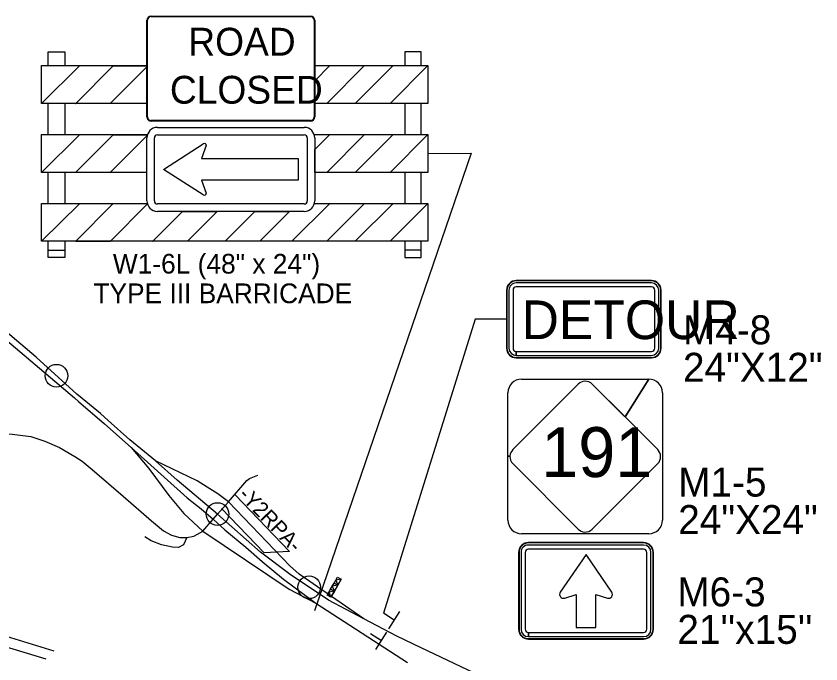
# Model space of a CAD drawing. Extents: x 886234 to 968767, y 455416 to 684046.
# Drawn here: x 920291 to 926957, y 555019 to 560381 of the extents above; entities that cross this region are included whole.
import ezdxf

# ---------------------------------------------------------------- set-up
doc = ezdxf.new("R2010")
doc.units = 0
for name, color, linetype in [('TC CONSTRUCTION PROPOSED ROADWAY SHADE', 7, 'Continuous'), ('TC DEV BARRICADE', 7, 'Continuous'), ('TC DEV SIGN', 7, 'Continuous'), ('TC DEV SIGN BLACK 239', 7, 'Continuous'), ('TC DEV SIGN BLACK ZERO', 7, 'Continuous'), ('TC DEV SIGN ORANGE', 7, 'Continuous'), ('TC DEV SIGN WHITE', 7, 'Continuous'), ('TC LABEL TEXT', 7, 'Continuous')]:
    doc.layers.add(name, color=color, linetype=linetype)

msp = doc.modelspace()

# ---------------------------------------------------------------- linework, layer by layer
at = {"layer": 'TC CONSTRUCTION PROPOSED ROADWAY SHADE'}
msp.add_line((922556.1, 555947.9), (922344.4, 555937.5), dxfattribs=at)
for points in [[(922106.6, 556416.8), (922556.1, 555947.9)], [(922344.4, 555937.5), (921991.1, 556306.1)]]:
    msp.add_lwpolyline(points, dxfattribs=at)
at = {"layer": 'TC DEV BARRICADE'}
for p, q in [((920501.7, 559657.6), (920501.7, 559971.4)), ((920501.7, 559971.4), (920819.5, 559971.4)), ((920819.5, 559971.4), (920501.7, 559657.6)), ((920781.6, 559656), (921095.3, 559969.7)), ((921383.2, 559969.7), (921069.7, 559656.2)), ((921095.3, 559969.7), (921383.2, 559969.7)), ((923177.6, 559971.1), (922864.1, 559657.7)), ((922889.7, 559971.1), (923177.6, 559971.1)), ((923100.1, 559657.7), (923413.7, 559971.4)), ((923701.7, 559971.4), (923388.2, 559657.9)), ((923413.7, 559971.4), (923701.7, 559971.4)), ((921069.7, 559656.2), (920781.6, 559656)), ((922864.1, 559657.7), (922764.5, 559657.6)), ((923388.2, 559657.9), (923100.1, 559657.7)), ((920501.7, 559087.2), (920501.7, 559401)), ((920501.7, 559401), (920819.5, 559401)), ((920819.5, 559401), (920501.7, 559087.2)), ((920781.6, 559085.6), (921095.3, 559399.3)), ((921383.2, 559399.3), (921069.7, 559085.8)), ((921095.3, 559399.3), (921383.2, 559399.3)), ((923177.6, 559400.8), (922864.1, 559087.3)), ((922889.7, 559400.8), (923177.6, 559400.8)), ((923100.1, 559087.3), (923413.7, 559401)), ((923701.7, 559401), (923388.2, 559087.5)), ((923413.7, 559401), (923701.7, 559401)), ((921069.7, 559085.8), (920781.6, 559085.6)), ((922864.1, 559087.3), (922764.5, 559087.2)), ((923388.2, 559087.5), (923100.1, 559087.3)), ((920501.7, 558516.8), (920501.7, 558830.6)), ((920501.7, 558830.6), (920819.5, 558830.6)), ((920819.5, 558830.6), (920501.7, 558516.8)), ((920781.6, 558515.2), (921095.3, 558828.9)), ((921383.2, 558828.9), (921069.7, 558515.4)), ((921095.3, 558828.9), (921383.2, 558828.9)), ((922576, 558516.7), (922889.7, 558830.4)), ((923177.6, 558830.4), (922864.1, 558516.9)), ((922889.7, 558830.4), (923177.6, 558830.4)), ((923100.1, 558516.9), (923413.7, 558830.6)), ((923701.7, 558830.6), (923388.2, 558517.1)), ((923413.7, 558830.6), (923701.7, 558830.6)), ((921421.2, 558516.5), (921669.1, 558764.3)), ((921669.1, 558764.3), (921957.1, 558764.3)), ((921957.1, 558764.3), (921709.4, 558516.6)), ((922022.3, 558516.9), (922267.6, 558763.6)), ((922267.6, 558763.6), (922555.5, 558763.6)), ((922555.5, 558763.6), (922310.5, 558517.1)), ((921069.7, 558515.4), (920781.6, 558515.2)), ((921709.4, 558516.6), (921421.2, 558516.5)), ((922310.5, 558517.1), (922022.3, 558516.9)), ((922864.1, 558516.9), (922576, 558516.7)), ((923388.2, 558517.1), (923100.1, 558516.9)), ((920556.5, 558444.8), (920693.4, 558444.8)), ((923646.8, 558444.8), (923510, 558444.8)), ((922909.7, 555662.2), (922924.2, 555687.6)), ((922924.2, 555687.6), (922938.3, 555712.2)), ((922955.5, 555669.7), (922924.2, 555687.6)), ((922924.2, 555687.6), (922955.5, 555669.7)), ((922938.3, 555712.2), (922952.7, 555737.6)), ((922984, 555719.8), (922938.3, 555712.2)), ((922938.3, 555712.2), (922955.5, 555669.7)), ((922938.3, 555712.2), (922938.3, 555712.2)), ((922938.3, 555712.2), (922938.3, 555712.2)), ((922952.7, 555737.6), (922984, 555719.8)), ((922881.2, 555612.1), (922895.7, 555637.6)), ((922927, 555619.7), (922881.2, 555612.1)), ((922895.7, 555637.6), (922909.7, 555662.2)), ((922927, 555619.7), (922895.7, 555637.6)), ((922895.7, 555637.6), (922927, 555619.7)), ((922955.5, 555669.7), (922909.7, 555662.2)), ((922909.7, 555662.2), (922927, 555619.7)), ((922909.7, 555662.2), (922909.7, 555662.2)), ((922909.7, 555662.2), (922909.7, 555662.2)), ((922867.1, 555587.5), (922881.2, 555612.1)), ((922898.4, 555569.7), (922867.1, 555587.5)), ((922881.2, 555612.1), (922898.4, 555569.7)), ((922881.2, 555612.1), (922881.2, 555612.1)), ((922881.2, 555612.1), (922881.2, 555612.1))]:
    msp.add_line(p, q, dxfattribs=at)
for points in [[(920556.5, 559973.7), (920556.5, 560084.5), (920693.4, 560084.5), (920693.4, 559974.1)], [(923646.8, 559973.7), (923646.8, 560084.5), (923510, 560084.5), (923510, 559974.1)], [(921374.4, 559657.6), (920501.7, 559657.6), (920501.7, 559971.4), (921374.4, 559971.4)], [(922764.5, 559971.4), (922885.7, 559971.4)], [(922885.7, 559971.4), (923701.7, 559971.4), (923701.7, 559657.6), (922764.5, 559657.6)], [(922764.5, 559657.6), (922764.5, 559846), (922889.7, 559971.1)], [(920556.5, 559403.9), (920556.5, 559658.6)], [(920693.4, 559659.9), (920693.4, 559407.5)], [(923510, 559659.9), (923510, 559407.5)], [(923646.8, 559403.9), (923646.8, 559658.6)], [(921374.4, 559087.2), (920501.7, 559087.2), (920501.7, 559401), (921253.2, 559401)], [(921253.2, 559401), (921379.1, 559401)], [(922759.9, 559401), (922885.7, 559401)], [(922885.7, 559401), (923701.7, 559401), (923701.7, 559087.2), (922764.5, 559087.2)], [(922764.5, 559087.2), (922764.5, 559275.6), (922889.7, 559400.8)], [(920556.5, 558830.6), (920556.5, 559087)], [(920693.4, 559085.7), (920693.4, 558833.1)], [(923510, 559085.7), (923510, 558833.1)], [(923646.8, 558830.6), (923646.8, 559087)], [(922885.7, 558830.6), (923701.7, 558830.6), (923701.7, 558516.8), (920501.7, 558516.8), (920501.7, 558830.6), (921253.2, 558830.6)], [(921253.2, 558830.6), (921377, 558830.6)], [(922761.9, 558830.6), (922885.7, 558830.6)], [(920693.4, 558515.1), (920693.4, 558383.3), (920556.5, 558383.3), (920556.5, 558516.4)], [(923510, 558515.1), (923510, 558383.3), (923646.8, 558383.3), (923646.8, 558516.4)]]:
    msp.add_lwpolyline(points, dxfattribs=at)
for points in [[(922924.2, 555687.6), (922955.5, 555669.7), (922927, 555619.7), (922895.7, 555637.6)], [(922952.7, 555737.6), (922984, 555719.8), (922955.5, 555669.7), (922924.2, 555687.6)], [(922984, 555719.8), (922938.3, 555712.2), (922955.5, 555669.7)], [(922895.7, 555637.6), (922927, 555619.7), (922898.4, 555569.7), (922867.1, 555587.5)], [(922927, 555619.7), (922881.2, 555612.1), (922898.4, 555569.7)], [(922955.5, 555669.7), (922909.7, 555662.2), (922927, 555619.7)]]:
    msp.add_lwpolyline(points, close=True, dxfattribs=at)
at = {"layer": 'TC DEV SIGN'}
for p, q in [((923423.3, 555381.4), (923334.4, 555437.8)), ((923377.9, 555309.7), (923468.8, 555453.1)), ((923316.4, 555210.3), (923227.5, 555266.7)), ((923271, 555138.6), (923361.9, 555282))]:
    msp.add_line(p, q, dxfattribs=at)
at = {"layer": 'TC DEV SIGN BLACK 239'}
for p, q in [((922729.8, 559512.2), (921409.2, 559512.2)), ((924477.5, 557376.3), (925004.5, 557376.3)), ((924477.5, 557376.3), (924477.5, 557376.3)), ((924477.5, 557376.3), (925531.5, 557376.3)), ((924477.5, 557376.3), (924477.5, 557376.3)), ((925004.5, 557376.3), (925531.5, 557376.3)), ((925334.4, 557063.4), (925531.5, 557376.3)), ((924947.2, 557334.5), (924405.1, 556792.4)), ((924364.5, 556739.5), (924364.5, 557263.3)), ((924364.5, 556739.5), (924364.5, 557263.3)), ((925644.5, 557263.4), (925644.5, 556209.3)), ((925644.5, 557263.4), (925644.5, 556209.3)), ((925605.4, 556792.4), (925334.4, 557063.4)), ((924381.2, 556739.5), (924364.5, 556739.5)), ((924364.5, 556739.2), (924381.2, 556739.2)), ((924364.5, 556209.3), (924364.5, 556739.2)), ((924364.5, 556209.3), (924364.5, 556739.2)), ((924405.1, 556676.2), (924947.2, 556134.2)), ((925063.4, 556134.2), (925605.4, 556676.2)), ((925531.5, 556096.3), (924477.5, 556096.3)), ((925004.5, 556096.3), (924477.5, 556096.3)), ((925531.5, 556096.3), (925004.5, 556096.3)), ((925488.4, 556002.6), (924534.4, 556002.6)), ((925488.4, 555968.8), (924534.4, 555968.8)), ((924473.5, 555941.8), (924473.5, 555305.7)), ((924507.3, 555941.8), (924507.3, 555305.7)), ((925515.5, 555305.7), (925515.5, 555941.8)), ((925549.3, 555305.7), (925549.3, 555941.8)), ((924534.3, 555244.8), (924534.3, 555278.6)), ((924534.7, 555278.6), (925488.4, 555278.6)), ((924534.7, 555278.6), (924534.7, 555244.8)), ((924534.7, 555244.8), (925488.4, 555244.8))]:
    msp.add_line(p, q, dxfattribs=at)
for points in [[(921409.2, 560381), (922729.8, 560381)], [(921374.4, 559546.9), (921374.4, 560346.2)], [(922764.5, 560346.2), (922764.5, 559547)], [(925531.5, 557376.3), (925334.4, 557063.4), (925063.4, 557334.5)], [(925224.9, 555612.3), (925011.3, 555923.5), (924798, 555612.3)], [(925224.9, 555612.3), (925011.3, 555923.5), (924798, 555612.3)], [(925224.9, 555612.3), (925011.3, 555923.5), (924798, 555612.3)], [(924834.6, 555563.1), (924930.2, 555593.3), (924930.2, 555320.6), (925092.4, 555320.6)], [(924834.6, 555563.1), (924930.2, 555593.3), (924930.2, 555320.6), (925092.4, 555320.6)], [(924834.6, 555563.1), (924930.2, 555593.3), (924930.2, 555320.6), (925092.4, 555320.6)], [(925092.4, 555320.6), (925092.4, 555593.3), (925188.3, 555563.1)], [(925092.4, 555320.6), (925092.4, 555593.3), (925188.3, 555563.1)], [(925092.4, 555320.6), (925092.4, 555593.3), (925188.3, 555563.1)]]:
    msp.add_lwpolyline(points, dxfattribs=at)
for centre, radius, start, end in [((921409.2, 560346.2), 34.8, 90, 180), ((922729.8, 560346.2), 34.8, 0, 90), ((921409.2, 559546.9), 34.8, 180, 270.00086), ((922729.8, 559547), 34.8, 270.00086, 360), ((924477.5, 557263.4), 112.9, 90, 180), ((924477.5, 557263.4), 112.9, 90, 180), ((925005.3, 557276.4), 82.1, 93.21024, 135), ((925005.3, 557276.4), 82.1, 45, 93.07635), ((925531.5, 557263.4), 112.9, 360, 90), ((925531.5, 557263.4), 112.9, 360, 90), ((924463.2, 556734.3), 82.1, 135, 176.407), ((925547.3, 556734.3), 82.1, 1.92932, 45), ((924463.2, 556734.3), 82.1, 176.55952, 225), ((925547.3, 556734.3), 82.1, 315, 1.73824), ((924477.5, 556209.3), 112.9, 180, 270), ((924477.5, 556209.3), 112.9, 180, 270), ((925531.5, 556209.3), 112.9, 270, 360), ((925531.5, 556209.3), 112.9, 270, 360), ((925005.3, 556192.2), 82.1, 225, 265.0473), ((925005.3, 556192.2), 82.1, 265.18148, 315), ((924824.7, 555593.9), 32.5, 145.55076, 287.60096), ((924824.7, 555593.9), 32.5, 145.55076, 287.60096), ((924824.7, 555593.9), 32.5, 145.55076, 287.60096), ((925198, 555593.9), 32.5, 252.39904, 34.44924), ((925198, 555593.9), 32.5, 252.39904, 34.44924), ((925198, 555593.9), 32.5, 252.39904, 34.44924)]:
    msp.add_arc(centre, radius, start, end, dxfattribs=at)
for centre, major_axis, start_param, end_param in [((924534.4, 555941.8), (60.9, 0), 1.570796, 3.141593), ((924534.4, 555941.8), (27, 0), 1.570796, 3.141593), ((925488.4, 555941.8), (60.9, 0), 0, 1.570796), ((925488.4, 555941.8), (27, 0), 0, 1.570796), ((924534.3, 555305.7), (60.9, 0), 3.141593, 4.712389), ((924534.3, 555305.7), (27, 0), 3.141593, 4.712389), ((925488.4, 555305.7), (60.9, 0), 4.712389, 6.283185), ((925488.4, 555305.7), (27, 0), 4.712389, 6.283185)]:
    msp.add_ellipse(centre, major_axis=major_axis, ratio=0.999865, start_param=start_param, end_param=end_param, dxfattribs=at)
at = {"layer": 'TC DEV SIGN BLACK ZERO'}
for p, q in [((921511.5, 559111.8), (921840.9, 559324.5)), ((921865, 559310), (921826.2, 559201.7)), ((921826.2, 559201.7), (922627.5, 559201.7)), ((922627.5, 559201.7), (922627.5, 559023.2)), ((921840.9, 558900.4), (921511.5, 559111.8)), ((922627.5, 559023.2), (921826.2, 559023.2)), ((921826.2, 559023.2), (921865, 558914.6)), ((925553.5, 558192), (924433.3, 558192)), ((924433.3, 558188.7), (924433.3, 558188.7)), ((925553.5, 558188.6), (924433.3, 558188.7)), ((925553.5, 558172), (924433.3, 558172)), ((925553.5, 558188.6), (925553.5, 558188.7)), ((924353.3, 558112), (924353.3, 557632)), ((924356.6, 558112), (924356.6, 557632)), ((924356.6, 558112), (924356.7, 558112)), ((924373.3, 558112), (924373.3, 557632)), ((924406.7, 558112), (924406.7, 557632)), ((925553.5, 558138.7), (924433.3, 558138.7)), ((925580.2, 557632), (925580.2, 558112)), ((925613.5, 557632), (925613.5, 558112)), ((925630.2, 558112), (925630.2, 558112)), ((925630.2, 557632), (925630.2, 558112)), ((925633.5, 557632), (925633.5, 558112)), ((924356.7, 557632), (924356.6, 557632)), ((925630.2, 557632), (925630.2, 557632)), ((924433.3, 557572), (924433.3, 557605.3)), ((924433.3, 557552), (924433.3, 557555.4)), ((924433.3, 557555.4), (924433.3, 557555.3)), ((924433.4, 557555.4), (925553.5, 557555.4)), ((924433.4, 557555.4), (924433.4, 557552)), ((924433.4, 557552), (925553.5, 557552)), ((924433.7, 557605.3), (925553.5, 557605.3)), ((924433.7, 557605.3), (924433.7, 557572)), ((924433.7, 557572), (925553.5, 557572)), ((925553.5, 557555.3), (925553.5, 557555.4)), ((925488.4, 556022.9), (924534.4, 556022.9)), ((924534.4, 556019.5), (924534.4, 556019.6)), ((925488.4, 556019.5), (924534.4, 556019.6)), ((925488.4, 556019.5), (925488.4, 556019.5)), ((924453.2, 555941.8), (924453.2, 555305.7)), ((924456.6, 555941.8), (924456.5, 555305.7)), ((924456.6, 555941.8), (924456.6, 555941.8)), ((925566.2, 555941.8), (925566.2, 555941.8)), ((925566.2, 555305.7), (925566.2, 555941.8)), ((925569.5, 555305.7), (925569.6, 555941.8)), ((924456.6, 555305.7), (924456.5, 555305.7)), ((925566.2, 555305.7), (925566.2, 555305.7)), ((924534.3, 555224.5), (924534.3, 555227.9)), ((924534.3, 555227.9), (924534.3, 555227.9)), ((924534.4, 555227.9), (925488.4, 555227.9)), ((924534.4, 555227.9), (924534.4, 555224.5)), ((924534.4, 555224.5), (925488.4, 555224.5)), ((925488.4, 555227.9), (925488.4, 555227.9))]:
    msp.add_line(p, q, dxfattribs=at)
for points in [[(921461.3, 559459.8), (922677.6, 559459.8)], [(921374.4, 558851.7), (921374.4, 559373)], [(921436, 558851.7), (921436, 559373)], [(921461.3, 559398.3), (922677.6, 559398.3)], [(922703, 559373), (922703, 558851.7)], [(922764.5, 559373), (922764.5, 558851.7)], [(922677.6, 558826.3), (921461.3, 558826.3)], [(922677.6, 558764.8), (921461.3, 558764.8)]]:
    msp.add_lwpolyline(points, dxfattribs=at)
for centre, radius, start, end in [((921461.3, 559373), 86.9, 90, 180), ((922677.6, 559373), 86.9, 360, 90), ((921461.3, 559373), 25.3, 90, 180), ((922677.6, 559373), 25.3, 360, 90), ((921461.3, 558851.7), 86.9, 180, 270), ((921461.3, 558851.7), 25.3, 180, 270), ((922677.6, 558851.7), 25.3, 270, 360), ((922677.6, 558851.7), 86.9, 270, 360)]:
    msp.add_arc(centre, radius, start, end, dxfattribs=at)
for centre, major_axis, ratio, start_param, end_param in [((921850.1, 559312.9), (15.3, 0), 0.88, 6.063803, 8.48391), ((921850.1, 558911.7), (15.3, 0), 0.88, 4.082461, 6.502568), ((924433.3, 558112), (80, 0), 0.999865, 1.570796, 3.141593), ((924433.3, 558112), (76.7, 0), 0.999865, 1.570796, 3.141593), ((924433.3, 558112), (60, 0), 0.999865, 1.570796, 3.141593), ((925553.5, 558112), (80, 0), 0.999865, 0, 1.570796), ((925553.5, 558112), (76.7, 0), 0.999865, 0, 1.570796), ((925553.5, 558112), (60, 0), 0.999865, 0, 1.570796), ((924433.3, 558112), (26.7, 0), 0.999865, 1.570796, 3.141593), ((925553.5, 558112), (26.7, 0), 0.999865, 0, 1.570796), ((924433.3, 557632), (80, 0), 0.999865, 3.141593, 4.712389), ((924433.3, 557632), (76.7, 0), 0.999865, 3.141593, 4.712389), ((924433.3, 557632), (60, 0), 0.999865, 3.141593, 4.712389), ((924433.3, 557632), (26.7, 0), 0.999865, 3.141593, 4.712389), ((925553.5, 557632), (60, 0), 0.999865, 4.712389, 6.283185), ((925553.5, 557632), (26.7, 0), 0.999865, 4.712389, 6.283185), ((925553.5, 557632), (80, 0), 0.999865, 4.712389, 6.283185), ((925553.5, 557632), (76.7, 0), 0.999865, 4.712389, 6.283185), ((924534.4, 555941.8), (81.1, 0), 0.999865, 1.570796, 3.141593), ((924534.4, 555941.8), (77.8, 0), 0.999865, 1.570796, 3.141593), ((925488.4, 555941.8), (81.1, 0), 0.999865, 0, 1.570796), ((925488.4, 555941.8), (77.8, 0), 0.999865, 0, 1.570796), ((924534.3, 555305.7), (81.1, 0), 0.999865, 3.141593, 4.712389), ((924534.3, 555305.7), (77.8, 0), 0.999865, 3.141593, 4.712389), ((925488.4, 555305.7), (81.1, 0), 0.999865, 4.712389, 6.283185), ((925488.4, 555305.7), (77.8, 0), 0.999865, 4.712389, 6.283185)]:
    msp.add_ellipse(centre, major_axis=major_axis, ratio=ratio, start_param=start_param, end_param=end_param, dxfattribs=at)
at = {"layer": 'TC DEV SIGN ORANGE'}
for p, q in [((925553.5, 558192), (924433.3, 558192)), ((924353.3, 558112), (924353.3, 557632)), ((925633.5, 557632), (925633.5, 558112)), ((924433.3, 557552), (925553.5, 557552))]:
    msp.add_line(p, q, dxfattribs=at)
for points in [[(921461.3, 559459.8), (922677.6, 559459.8)], [(921374.4, 558851.7), (921374.4, 559373)], [(922764.5, 559373), (922764.5, 558851.7)], [(922677.6, 558764.8), (921461.3, 558764.8)]]:
    msp.add_lwpolyline(points, dxfattribs=at)
for centre, start, end in [((921461.3, 559373), 90, 180), ((922677.6, 559373), 360, 90), ((921461.3, 558851.7), 180, 270), ((922677.6, 558851.7), 270, 360)]:
    msp.add_arc(centre, 86.9, start, end, dxfattribs=at)
for centre, start_param, end_param in [((924433.3, 558112), 1.570796, 3.141593), ((925553.5, 558112), 0, 1.570796), ((924433.3, 557632), 3.141593, 4.712389), ((925553.5, 557632), 4.712389, 6.283185)]:
    msp.add_ellipse(centre, major_axis=(80, 0), ratio=0.999865, start_param=start_param, end_param=end_param, dxfattribs=at)
at = {"layer": 'TC DEV SIGN WHITE'}
for p, q in [((922729.8, 559516.6), (921409.2, 559516.5)), ((924405.1, 556792.4), (924947.2, 557334.5)), ((924947.2, 557334.5), (924405.1, 556792.4)), ((925063.3, 557334.5), (925063.4, 557334.5)), ((925605.4, 556792.4), (925063.3, 557334.5)), ((925063.4, 557334.5), (925605.4, 556792.4)), ((924381.2, 556739.2), (924381.2, 556739.2)), ((924947.2, 556134.2), (924405.1, 556676.2)), ((924405.1, 556676.2), (924947.2, 556134.2)), ((925063.3, 556134.2), (925605.4, 556676.2)), ((925605.4, 556676.2), (925063.4, 556134.2)), ((925488.4, 556022.9), (924534.4, 556022.9)), ((924453.2, 555941.8), (924453.2, 555305.7)), ((925569.5, 555305.7), (925569.6, 555941.8)), ((924534.3, 555224.5), (925488.4, 555224.5))]:
    msp.add_line(p, q, dxfattribs=at)
for points in [[(921409.2, 560376.6), (922729.8, 560376.6)], [(921378.8, 559546.9), (921378.8, 560346.2)], [(922760.2, 560346.2), (922760.2, 559547)], [(925000.9, 557358.4), (925000.7, 557358.4)], [(924381.2, 556739.5), (924381.2, 556739.5), (924381.2, 556739.2)], [(925629.4, 556736.8), (925629.4, 556737.1)], [(924998.2, 556110.4), (924998.4, 556110.4)]]:
    msp.add_lwpolyline(points, dxfattribs=at)
for centre, radius, start, end in [((921409.2, 560346.2), 30.4, 90, 180), ((922729.8, 560346.2), 30.4, 0, 90), ((921409.2, 559546.9), 30.4, 180, 270.00086), ((922729.8, 559547), 30.4, 270.00086, 360), ((925005.3, 557276.4), 82.1, 93.21024, 135), ((925005.3, 557276.4), 82.1, 93.21024, 135), ((925005.3, 557276.4), 82.1, 45, 93.07635), ((925005.3, 557276.4), 82.1, 45, 93.07635), ((924463.2, 556734.3), 82.1, 135, 176.407), ((924463.2, 556734.3), 82.1, 135, 176.407), ((925547.3, 556734.3), 82.1, 1.92932, 45), ((925547.3, 556734.3), 82.1, 1.92932, 45), ((924463.2, 556734.3), 82.1, 176.55952, 225), ((924463.2, 556734.3), 82.1, 176.56019, 225), ((925547.3, 556734.3), 82.1, 315, 1.73824), ((925547.3, 556734.3), 82.1, 315, 1.73824), ((925005.3, 556192.2), 82.1, 225, 265.0473), ((925005.3, 556192.2), 82.1, 225, 265.0473), ((925005.3, 556192.2), 82.1, 265.18148, 315), ((925005.3, 556192.2), 82.1, 265.18148, 315)]:
    msp.add_arc(centre, radius, start, end, dxfattribs=at)
for centre, start_param, end_param in [((924534.4, 555941.8), 1.570796, 3.141593), ((925488.4, 555941.8), 0, 1.570796), ((924534.3, 555305.7), 3.141593, 4.712389), ((925488.4, 555305.7), 4.712389, 6.283185)]:
    msp.add_ellipse(centre, major_axis=(81.1, 0), ratio=0.999865, start_param=start_param, end_param=end_param, dxfattribs=at)
at = {"layer": 'TC LABEL TEXT'}
for points in [[(920837, 557215.7), (920793.9, 557250.8), (920456.4, 557557.3), (919982.8, 557957.6), (919424.4, 558454.3), (918934.6, 558874.3), (918615.2, 559150.3), (918323.7, 559369.7), (918236.4, 559445.3)], [(918207.6, 559360.8), (918324.6, 559287.4), (918498, 559160.2), (918821, 558906.2), (919511.6, 558286.5), (920320.6, 557603.9), (920773.3, 557220), (920807.4, 557190.8)], [(923701.7, 559244.1), (924060.2, 559246.5), (922761.6, 555458.5)], [(924353.3, 557872), (924092.3, 557873.2), (923334.4, 555437.8)], [(920807.4, 557190.8), (921023.2, 557006.1)], [(921053.8, 557034.8), (920989.1, 557091.8), (920837, 557215.7)], [(921445.2, 556699.4), (921232.6, 556873.5), (921053.8, 557034.8)], [(921023.2, 557006.1), (921242.7, 556810.1)], [(918949.8, 556632.2), (919300.9, 556719.6), (919678.9, 556834.8), (919762.7, 556861.7), (920127.8, 556925.4), (920258.9, 556920.8), (920413.8, 556899.7), (920528.1, 556862.3), (920651, 556810.1), (920776.6, 556734.6)], [(921242.7, 556810.1), (921708.9, 556392.9), (921822.3, 556303), (921922.8, 556216.5)], [(921242.7, 556810.1), (921391.5, 556635.9), (921556.5, 556412.1), (921678.8, 556263.5), (921837, 556118.1)], [(920776.6, 556734.6), (920836.9, 556698.1), (920921.4, 556629.1), (921177.5, 556407.8), (921411.9, 556204.3), (921511.8, 556119.3), (921576.9, 556083.7), (921647.3, 556063.7), (921706.1, 556063.8)], [(922048.8, 556361.5), (921961.1, 556427.6), (921874.7, 556481.4), (921790.3, 556533.8), (921445.2, 556699.4)], [(921959.5, 556259.4), (921624.5, 556539.2), (921445.2, 556699.4)], [(922048.8, 556361.5), (922201.3, 556535.7), (922225.3, 556554.6), (922294.4, 556582)], [(921959.5, 556259.4), (922048.8, 556361.5)], [(923172.1, 555391.1), (922635.9, 555761.4), (922556.9, 555831.4), (922048.8, 556361.5)], [(921922.8, 556216.5), (921959.5, 556259.4)], [(923172.1, 555391.1), (922877.2, 555546.4), (922560, 555759.4), (922314.9, 555944.3), (921959.5, 556259.4)], [(921837, 556118.1), (921922.8, 556216.5)], [(921922.8, 556216.5), (922020.6, 556128.5), (922193.2, 555986.1), (922328.1, 555865.2), (922506.5, 555719), (922772.1, 555521.9)], [(921706.1, 556063.8), (921762.8, 556076.9), (921792.2, 556093.9), (921837, 556118.1)], [(921837, 556118.1), (922553.4, 555637.7), (922772.1, 555521.9)], [(921706.1, 556063.8), (921676.5, 556003.9), (921634.8, 555983.4), (921586.4, 555983.9), (921496, 556003.4), (921409.4, 556036.3), (921358, 556071.2)], [(920607.3, 555125.2), (920136.4, 555268.3), (919839.5, 555367.2), (919679.6, 555443.5), (919495.1, 555556.6), (919276.1, 555692.9)], [(919246.7, 555599.3), (919400.5, 555493), (919674.3, 555339.1), (919804.4, 555280.5), (919982.6, 555226), (920105.2, 555190.3), (920536.8, 555061.9)], [(922772.1, 555521.9), (923533.6, 555029.4)], [(924249.2, 554863.3), (923646.8, 555152.6), (923443.3, 555248.3), (923172.1, 555391.1)]]:
    msp.add_lwpolyline(points, dxfattribs=at)
for centre in [(920625.1, 557404.1), (920625.1, 557404.1), (921959.5, 556259.4), (921959.5, 556259.4), (922718.6, 555652.9), (922718.6, 555652.9)]:
    msp.add_circle(centre, 93.8, dxfattribs=at)

# ---------------------------------------------------------------- texts
at = {"layer": 'TC DEV BARRICADE'}
for s, p in [('W1-6L (48" x 24")', (921092.1, 558249.7)), ('TYPE III BARRICADE', (920931.1, 558004.7))]:
    msp.add_text(s, height=162.988, dxfattribs=at).set_placement(p)
at = {"layer": 'TC DEV SIGN BLACK 239'}
for s, height, p in [('ROAD', 230.23, (921716.9, 560054)), ('CLOSED', 230.23, (921564.7, 559656.2)), ('191', 412.92, (924639.6, 556565.3))]:
    msp.add_text(s, height=height, rotation=360, dxfattribs=at).set_placement(p)
at = {"layer": 'TC DEV SIGN BLACK ZERO'}
for s, height, p in [('DETOUR', 320, (924477.8, 557707.1)), ('M4-8', 240, (925814.6, 557664.1)), ('24"X12"', 240, (925814.6, 557353.7)), ('M1-5', 240, (925775.1, 556403.7)), ('24"X24"', 240, (925775.1, 556093.3)), ('M6-3', 240, (925767.9, 555494.9)), ("21''x15''", 240, (925767.9, 555184.5))]:
    msp.add_text(s, height=height, rotation=360, dxfattribs=at).set_placement(p)
at = {"layer": 'TC LABEL TEXT'}
msp.add_text('-Y2RPA-', height=125, rotation=313.78929, dxfattribs=at).set_placement((922125.9, 556411.1))

doc.saveas('drawing.dxf')
